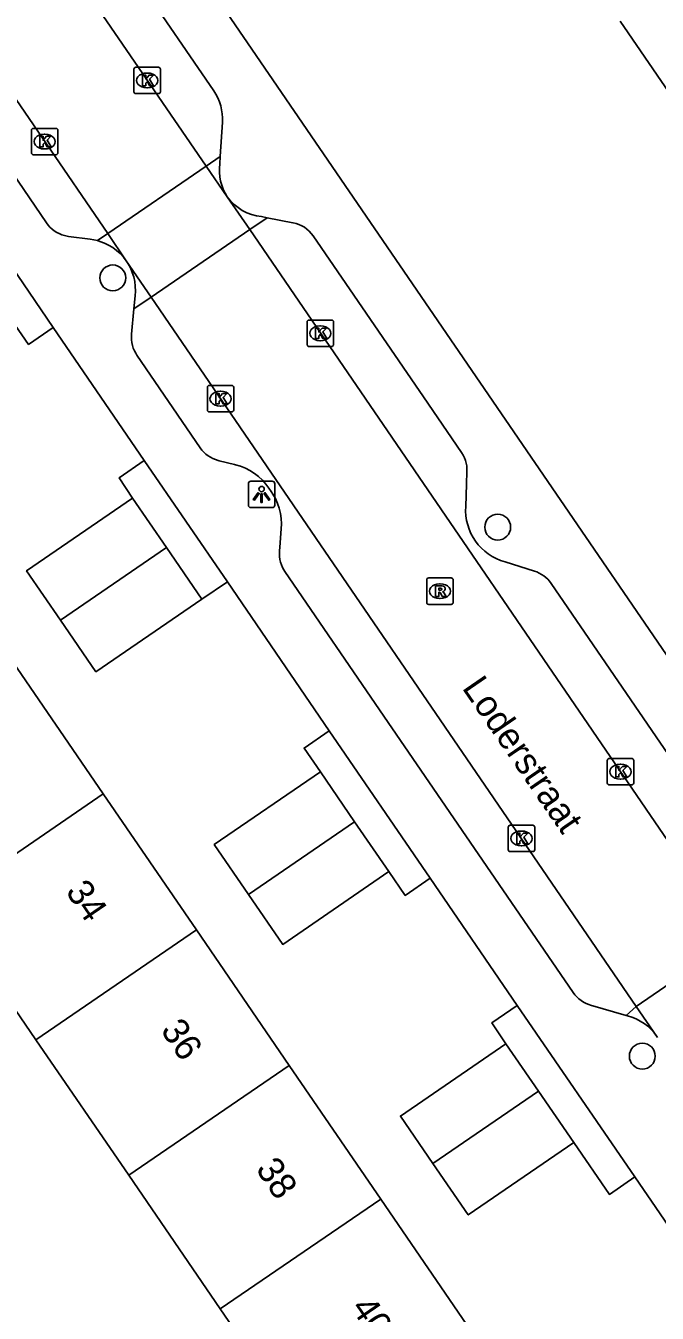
# Model space of a CAD drawing. Extents: x 157466 to 158888, y 383063 to 384677.
# Drawn here: x 158428.52 to 158452.4, y 383640.32 to 383689.02 of the extents above; entities that cross this region are included whole.
import ezdxf

# ---------------------------------------------------------------- set-up
doc = ezdxf.new("R2010")
doc.units = 0
for name, color, linetype in [('IMGEO_Boom', 7, 'Continuous'), ('IMGEO_Kolk', 7, 'Continuous'), ('IMGEO_Lichtpunt', 7, 'Continuous'), ('IMGEO_Openbare_ruimte_label', 7, 'Continuous'), ('IMGEO_Pand', 7, 'Continuous'), ('IMGEO_Pand_nummerreeks', 7, 'Continuous'), ('IMGEO_Parkeervlak_open', 7, 'Continuous'), ('IMGEO_Rijbaan_lokaal_open', 7, 'Continuous'), ('IMGEO_Rioolput', 7, 'Continuous'), ('IMGEO_Voetpad_open', 7, 'Continuous')]:
    doc.layers.add(name, color=color, linetype=linetype)

msp = doc.modelspace()

# ---------------------------------------------------------------- linework, layer by layer
at = {"layer": 'IMGEO_Boom'}
for centre in [(158431.809, 383679.483), (158446.367, 383670.055), (158451.835, 383650.042)]:
    msp.add_circle(centre, 0.489, dxfattribs=at)
at = {"layer": 'IMGEO_Kolk'}
for p, q in [((158432.61, 383686.528), (158432.61, 383687.38)), ((158432.685, 383687.454), (158433.537, 383687.454)), ((158433.098, 383687.234), (158433.123, 383687.234)), ((158433.611, 383687.38), (158433.611, 383686.528)), ((158433.121, 383686.674), (158433.096, 383686.674)), ((158433.537, 383686.454), (158432.685, 383686.454)), ((158428.808, 383685.14), (158429.66, 383685.14)), ((158428.733, 383684.214), (158428.733, 383685.066)), ((158429.221, 383684.92), (158429.246, 383684.92)), ((158429.734, 383685.066), (158429.734, 383684.214)), ((158429.244, 383684.36), (158429.219, 383684.36)), ((158429.66, 383684.14), (158428.808, 383684.14)), ((158439.157, 383676.962), (158439.157, 383677.814)), ((158439.232, 383677.888), (158440.084, 383677.888)), ((158440.158, 383677.814), (158440.158, 383676.962)), ((158439.645, 383677.668), (158439.67, 383677.668)), ((158440.084, 383676.888), (158439.232, 383676.888)), ((158439.668, 383677.108), (158439.643, 383677.108)), ((158435.461, 383675.414), (158436.313, 383675.414)), ((158435.386, 383674.488), (158435.386, 383675.34)), ((158435.874, 383675.194), (158435.899, 383675.194)), ((158436.387, 383675.34), (158436.387, 383674.488)), ((158436.313, 383674.414), (158435.461, 383674.414)), ((158435.897, 383674.634), (158435.872, 383674.634)), ((158450.584, 383661.303), (158451.436, 383661.303)), ((158450.509, 383660.377), (158450.509, 383661.229)), ((158450.997, 383661.083), (158451.022, 383661.083)), ((158451.51, 383661.229), (158451.51, 383660.377)), ((158451.436, 383660.303), (158450.584, 383660.303)), ((158451.02, 383660.523), (158450.995, 383660.523)), ((158446.764, 383657.853), (158446.764, 383658.705)), ((158446.839, 383658.779), (158447.691, 383658.779)), ((158447.252, 383658.559), (158447.277, 383658.559)), ((158447.765, 383658.705), (158447.765, 383657.853)), ((158447.275, 383657.999), (158447.25, 383657.999)), ((158447.691, 383657.779), (158446.839, 383657.779))]:
    msp.add_line(p, q, dxfattribs=at)
for points in [[(158432.61, 383686.528), (158432.61, 383687.38)], [(158432.685, 383687.454), (158433.537, 383687.454)], [(158432.931, 383687.154), (158433.054, 383687.154), (158433.054, 383687.003), (158433.184, 383687.154), (158433.348, 383687.154), (158433.202, 383687.003), (158433.355, 383686.754), (158433.203, 383686.754), (158433.118, 383686.918), (158433.054, 383686.851), (158433.054, 383686.754), (158432.931, 383686.754), (158432.931, 383687.154)], [(158433.611, 383687.38), (158433.611, 383686.528)], [(158433.537, 383686.454), (158432.685, 383686.454)], [(158428.808, 383685.14), (158429.66, 383685.14)], [(158428.733, 383684.214), (158428.733, 383685.066)], [(158429.054, 383684.84), (158429.177, 383684.84), (158429.177, 383684.689), (158429.307, 383684.84), (158429.471, 383684.84), (158429.325, 383684.689), (158429.478, 383684.44), (158429.326, 383684.44), (158429.241, 383684.604), (158429.177, 383684.537), (158429.177, 383684.44), (158429.054, 383684.44), (158429.054, 383684.84)], [(158429.734, 383685.066), (158429.734, 383684.214)], [(158429.66, 383684.14), (158428.808, 383684.14)], [(158439.157, 383676.962), (158439.157, 383677.814)], [(158439.232, 383677.888), (158440.084, 383677.888)], [(158440.158, 383677.814), (158440.158, 383676.962)], [(158439.478, 383677.588), (158439.601, 383677.588), (158439.601, 383677.437), (158439.731, 383677.588), (158439.895, 383677.588), (158439.749, 383677.437), (158439.902, 383677.188), (158439.75, 383677.188), (158439.665, 383677.352), (158439.601, 383677.285), (158439.601, 383677.188), (158439.478, 383677.188), (158439.478, 383677.588)], [(158440.084, 383676.888), (158439.232, 383676.888)], [(158435.461, 383675.414), (158436.313, 383675.414)], [(158435.386, 383674.488), (158435.386, 383675.34)], [(158435.707, 383675.114), (158435.83, 383675.114), (158435.83, 383674.963), (158435.96, 383675.114), (158436.124, 383675.114), (158435.978, 383674.963), (158436.131, 383674.714), (158435.979, 383674.714), (158435.894, 383674.878), (158435.83, 383674.811), (158435.83, 383674.714), (158435.707, 383674.714), (158435.707, 383675.114)], [(158436.387, 383675.34), (158436.387, 383674.488)], [(158436.313, 383674.414), (158435.461, 383674.414)], [(158450.584, 383661.303), (158451.436, 383661.303)], [(158450.509, 383660.377), (158450.509, 383661.229)], [(158450.83, 383661.003), (158450.953, 383661.003), (158450.953, 383660.852), (158451.083, 383661.003), (158451.247, 383661.003), (158451.101, 383660.852), (158451.254, 383660.603), (158451.102, 383660.603), (158451.017, 383660.767), (158450.953, 383660.7), (158450.953, 383660.603), (158450.83, 383660.603), (158450.83, 383661.003)], [(158451.51, 383661.229), (158451.51, 383660.377)], [(158451.436, 383660.303), (158450.584, 383660.303)], [(158446.764, 383657.853), (158446.764, 383658.705)], [(158446.839, 383658.779), (158447.691, 383658.779)], [(158447.085, 383658.479), (158447.208, 383658.479), (158447.208, 383658.328), (158447.338, 383658.479), (158447.502, 383658.479), (158447.356, 383658.328), (158447.509, 383658.079), (158447.357, 383658.079), (158447.272, 383658.243), (158447.208, 383658.176), (158447.208, 383658.079), (158447.085, 383658.079), (158447.085, 383658.479)], [(158447.765, 383658.705), (158447.765, 383657.853)], [(158447.691, 383657.779), (158446.839, 383657.779)]]:
    msp.add_lwpolyline(points, dxfattribs=at)
for centre, start, end in [((158432.687, 383687.378), 91.552, 178.448), ((158432.687, 383687.378), 91.552, 178.448), ((158433.535, 383687.378), 1.552, 88.448), ((158433.535, 383687.378), 1.552, 88.448), ((158432.687, 383686.53), 181.552, 268.448), ((158432.687, 383686.53), 181.552, 268.448), ((158433.535, 383686.53), 271.552, 358.448), ((158433.535, 383686.53), 271.552, 358.448), ((158428.81, 383685.064), 91.552, 178.448), ((158428.81, 383685.064), 91.552, 178.448), ((158429.658, 383685.064), 1.552, 88.448), ((158429.658, 383685.064), 1.552, 88.448), ((158428.81, 383684.216), 181.552, 268.448), ((158428.81, 383684.216), 181.552, 268.448), ((158429.658, 383684.216), 271.552, 358.448), ((158429.658, 383684.216), 271.552, 358.448), ((158439.234, 383677.812), 91.552, 178.448), ((158439.234, 383677.812), 91.552, 178.448), ((158440.082, 383677.812), 1.552, 88.448), ((158440.082, 383677.812), 1.552, 88.448), ((158439.234, 383676.964), 181.552, 268.448), ((158439.234, 383676.964), 181.552, 268.448), ((158440.082, 383676.964), 271.552, 358.448), ((158440.082, 383676.964), 271.552, 358.448), ((158435.463, 383675.338), 91.552, 178.448), ((158435.463, 383675.338), 91.552, 178.448), ((158436.311, 383675.338), 1.552, 88.448), ((158436.311, 383675.338), 1.552, 88.448), ((158435.463, 383674.49), 181.552, 268.448), ((158435.463, 383674.49), 181.552, 268.448), ((158436.311, 383674.49), 271.552, 358.448), ((158436.311, 383674.49), 271.552, 358.448), ((158450.586, 383661.227), 91.552, 178.448), ((158450.586, 383661.227), 91.552, 178.448), ((158451.434, 383661.227), 1.552, 88.448), ((158451.434, 383661.227), 1.552, 88.448), ((158450.586, 383660.379), 181.552, 268.448), ((158450.586, 383660.379), 181.552, 268.448), ((158451.434, 383660.379), 271.552, 358.448), ((158451.434, 383660.379), 271.552, 358.448), ((158446.841, 383658.703), 91.552, 178.448), ((158446.841, 383658.703), 91.552, 178.448), ((158447.689, 383658.703), 1.552, 88.448), ((158447.689, 383658.703), 1.552, 88.448), ((158446.841, 383657.855), 181.552, 268.448), ((158446.841, 383657.855), 181.552, 268.448), ((158447.689, 383657.855), 271.552, 358.448), ((158447.689, 383657.855), 271.552, 358.448)]:
    msp.add_arc(centre, 0.0765, start, end, dxfattribs=at)
for centre, major_axis, ratio, start_param, end_param in [((158433.097, 383686.954), (-0.387, 0.002), 0.722429, 4.712389, 7.853982), ((158433.122, 383686.954), (-0.39, 0.002), 0.717154, 1.570796, 4.712389), ((158429.22, 383684.64), (-0.387, 0.002), 0.722429, 4.712389, 7.853982), ((158429.245, 383684.64), (-0.39, 0.002), 0.717154, 1.570796, 4.712389), ((158439.644, 383677.388), (-0.387, 0.002), 0.722429, 4.712389, 7.853982), ((158439.669, 383677.388), (-0.39, 0.002), 0.717154, 1.570796, 4.712389), ((158435.873, 383674.914), (-0.387, 0.002), 0.722429, 4.712389, 7.853982), ((158435.898, 383674.914), (-0.39, 0.002), 0.717154, 1.570796, 4.712389), ((158450.996, 383660.803), (-0.387, 0.002), 0.722429, 4.712389, 7.853982), ((158451.021, 383660.803), (-0.39, 0.002), 0.717154, 1.570796, 4.712389), ((158447.251, 383658.279), (-0.387, 0.002), 0.722429, 4.712389, 7.853982), ((158447.276, 383658.279), (-0.39, 0.002), 0.717154, 1.570796, 4.712389)]:
    msp.add_ellipse(centre, major_axis=major_axis, ratio=ratio, start_param=start_param, end_param=end_param, dxfattribs=at)
at = {"layer": 'IMGEO_Lichtpunt'}
for p, q in [((158436.938, 383671.697), (158436.938, 383670.89)), ((158436.938, 383671.697), (158436.938, 383670.89)), ((158437.84, 383671.792), (158437.032, 383671.792)), ((158437.84, 383671.792), (158437.032, 383671.792)), ((158437.934, 383670.89), (158437.934, 383671.697)), ((158437.934, 383670.89), (158437.934, 383671.697)), ((158437.032, 383670.796), (158437.84, 383670.796)), ((158437.032, 383670.796), (158437.84, 383670.796))]:
    msp.add_line(p, q, dxfattribs=at)
for points in [[(158437.312, 383671.361), (158437.351, 383671.333), (158437.163, 383671.071), (158437.125, 383671.098), (158437.312, 383671.361)], [(158437.414, 383671.313), (158437.461, 383671.313), (158437.461, 383670.991), (158437.414, 383670.991), (158437.414, 383671.313)], [(158437.524, 383671.333), (158437.562, 383671.36), (158437.749, 383671.098), (158437.71, 383671.07), (158437.524, 383671.333)]]:
    msp.add_lwpolyline(points, dxfattribs=at)
msp.add_circle((158437.437, 383671.495), 0.0994, dxfattribs=at)
for centre, start, end in [((158437.032, 383671.697), 90, 180), ((158437.032, 383671.697), 90, 180), ((158437.84, 383671.697), 0, 90), ((158437.84, 383671.697), 0, 90), ((158437.032, 383670.89), 180, 270), ((158437.032, 383670.89), 180, 270), ((158437.84, 383670.89), 270, 0), ((158437.84, 383670.89), 270, 360)]:
    msp.add_arc(centre, 0.0946, start, end, dxfattribs=at)
at = {"layer": 'IMGEO_Pand'}
for points in [[(158454.561, 383683.993), (158451.003, 383689.191)], [(158429.831, 383666.54), (158428.551, 383668.407), (158432.557, 383671.154)], [(158433.839, 383669.285), (158432.557, 383671.154)], [(158429.831, 383666.54), (158433.839, 383669.285)], [(158435.181, 383667.328), (158433.839, 383669.285)], [(158435.181, 383667.328), (158431.174, 383664.581), (158429.831, 383666.54)], [(158427.864, 383665.193), (158431.447, 383659.961)], [(158436.942, 383656.163), (158435.65, 383658.047), (158439.662, 383660.798)], [(158440.956, 383658.911), (158439.662, 383660.798)], [(158425.381, 383655.806), (158431.447, 383659.961)], [(158431.447, 383659.961), (158434.972, 383654.814)], [(158440.956, 383658.911), (158436.942, 383656.163)], [(158442.251, 383657.021), (158440.956, 383658.911)], [(158442.251, 383657.021), (158438.239, 383654.27), (158436.942, 383656.163)], [(158428.905, 383650.66), (158425.381, 383655.806)], [(158434.972, 383654.814), (158428.905, 383650.66)], [(158434.972, 383654.814), (158438.48, 383649.69)], [(158432.414, 383645.536), (158428.905, 383650.66)], [(158443.914, 383645.984), (158442.687, 383647.772), (158446.679, 383650.509)], [(158447.907, 383648.718), (158446.679, 383650.509)], [(158438.48, 383649.69), (158432.414, 383645.536)], [(158438.48, 383649.69), (158441.943, 383644.634)], [(158443.914, 383645.984), (158447.907, 383648.718)], [(158449.242, 383646.772), (158447.907, 383648.718)], [(158449.242, 383646.772), (158445.25, 383644.035), (158443.914, 383645.984)], [(158435.876, 383640.479), (158432.414, 383645.536)], [(158435.876, 383640.479), (158441.943, 383644.634)], [(158441.943, 383644.634), (158445.532, 383639.392)], [(158439.466, 383635.237), (158435.876, 383640.479)]]:
    msp.add_lwpolyline(points, dxfattribs=at)
at = {"layer": 'IMGEO_Parkeervlak_open'}
for points in [[(158435.343, 383683.712), (158435.875, 383684.076)], [(158437.646, 383681.762), (158436.987, 383681.311)], [(158431.231, 383680.892), (158431.618, 383681.158)], [(158433.261, 383678.756), (158432.611, 383678.311)], [(158451.229, 383651.578), (158451.608, 383651.926)]]:
    msp.add_lwpolyline(points, dxfattribs=at)
at = {"layer": 'IMGEO_Rijbaan_lokaal_open'}
for points in [[(158426.308, 383696.891), (158435.343, 383683.712)], [(158431.618, 383681.158), (158426.649, 383688.421)], [(158435.343, 383683.712), (158431.618, 383681.158)], [(158435.343, 383683.712), (158436.139, 383682.551)], [(158436.139, 383682.551), (158436.987, 383681.311)], [(158433.261, 383678.756), (158436.987, 383681.311)], [(158436.987, 383681.311), (158455.335, 383654.483)], [(158431.618, 383681.158), (158432.32, 383680.132)], [(158432.32, 383680.132), (158433.261, 383678.756)], [(158433.261, 383678.756), (158451.608, 383651.926)], [(158455.335, 383654.483), (158451.608, 383651.926)], [(158451.608, 383651.926), (158452.385, 383650.789)], [(158452.414, 383650.746), (158452.385, 383650.789)]]:
    msp.add_lwpolyline(points, dxfattribs=at)
at = {"layer": 'IMGEO_Rioolput'}
for p, q in [((158443.757, 383668.132), (158444.609, 383668.132)), ((158443.682, 383667.206), (158443.682, 383668.058)), ((158444.17, 383667.912), (158444.195, 383667.912)), ((158444.683, 383668.058), (158444.683, 383667.206)), ((158444.609, 383667.132), (158443.757, 383667.132)), ((158444.193, 383667.352), (158444.168, 383667.352))]:
    msp.add_line(p, q, dxfattribs=at)
for points in [[(158443.757, 383668.132), (158444.609, 383668.132)], [(158443.682, 383667.206), (158443.682, 383668.058)], [(158444.271, 383667.83), (158444.019, 383667.832), (158444.019, 383667.432)], [(158444.019, 383667.432), (158444.143, 383667.432), (158444.143, 383667.594), (158444.154, 383667.594)], [(158444.197, 383667.751), (158444.143, 383667.751), (158444.143, 383667.67)], [(158444.143, 383667.67), (158444.195, 383667.67)], [(158444.683, 383668.058), (158444.683, 383667.206)], [(158444.609, 383667.132), (158443.757, 383667.132)], [(158444.201, 383667.565), (158444.272, 383667.432), (158444.412, 383667.432), (158444.347, 383667.558)]]:
    msp.add_lwpolyline(points, dxfattribs=at)
for centre, radius, start, end in [((158443.759, 383668.056), 0.0765, 91.552, 178.448), ((158443.759, 383668.056), 0.0765, 91.552, 178.448), ((158444.607, 383668.056), 0.0765, 1.552, 88.448), ((158444.607, 383668.056), 0.0765, 1.552, 88.448), ((158444.153, 383667.541), 0.0533, 26.0293, 88.6989), ((158444.179, 383667.859), 0.19, 274.7715, 282.9687), ((158444.203, 383667.655), 0.0964, 77.0061, 93.1865), ((158444.217, 383667.712), 0.0378, 276.6634, 79.6772), ((158444.27, 383667.72), 0.109, 350.3612, 89.416), ((158444.268, 383667.72), 0.112, 277.5842, 350.9817), ((158444.252, 383667.505), 0.108, 29.5134, 73.7905), ((158443.759, 383667.208), 0.0765, 181.552, 268.448), ((158443.759, 383667.208), 0.0765, 181.552, 268.448), ((158444.607, 383667.208), 0.0765, 271.552, 358.448), ((158444.607, 383667.208), 0.0765, 271.552, 358.448)]:
    msp.add_arc(centre, radius, start, end, dxfattribs=at)
for centre, major_axis, ratio, start_param, end_param in [((158444.169, 383667.632), (-0.387, 0.002), 0.722429, 4.712389, 7.853982), ((158444.194, 383667.632), (-0.39, 0.002), 0.717154, 1.570796, 4.712389)]:
    msp.add_ellipse(centre, major_axis=major_axis, ratio=ratio, start_param=start_param, end_param=end_param, dxfattribs=at)
at = {"layer": 'IMGEO_Voetpad_open'}
for points in [[(158463.285, 383649.821), (158413.081, 383723.175)], [(158429.96, 383694.844), (158435.627, 383686.565)], [(158435.956, 383685.375), (158435.875, 383684.076)], [(158431.231, 383680.892), (158430.949, 383680.95), (158430.136, 383681.055), (158430.091, 383681.062), (158429.986, 383681.084), (158429.884, 383681.116), (158429.784, 383681.157), (158429.689, 383681.206), (158429.598, 383681.264), (158429.513, 383681.329), (158429.435, 383681.402), (158429.363, 383681.482), (158429.298, 383681.568), (158426.955, 383684.994)], [(158435.875, 383684.076), (158435.858, 383683.797)], [(158425.935, 383682.914), (158429.557, 383677.603)], [(158437.439, 383681.802), (158437.646, 383681.762)], [(158437.646, 383681.762), (158438.625, 383681.572)], [(158432.32, 383680.132), (158432.209, 383680.273), (158432.086, 383680.403), (158431.951, 383680.521), (158431.807, 383680.628), (158431.654, 383680.72), (158431.493, 383680.799), (158431.325, 383680.863), (158431.231, 383680.892)], [(158439.387, 383681.072), (158443.554, 383674.983), (158444.996, 383672.877), (158445.057, 383672.778), (158445.105, 383672.681), (158445.143, 383672.581), (158445.173, 383672.478), (158445.193, 383672.372), (158445.204, 383672.265), (158445.205, 383672.158), (158445.188, 383671.68), (158445.159, 383670.837)], [(158432.611, 383678.311), (158432.66, 383678.808), (158432.669, 383678.987), (158432.662, 383679.167), (158432.639, 383679.345), (158432.601, 383679.521), (158432.546, 383679.692), (158432.477, 383679.858), (158432.393, 383680.017), (158432.32, 383680.132)], [(158451.229, 383651.578), (158449.872, 383651.972), (158449.807, 383651.993), (158449.707, 383652.034), (158449.611, 383652.084), (158449.519, 383652.141), (158449.433, 383652.207), (158449.354, 383652.281), (158449.281, 383652.361), (158449.216, 383652.447), (158442.063, 383662.905), (158438.318, 383668.38), (158438.282, 383668.435), (158438.231, 383668.529), (158438.188, 383668.627), (158438.154, 383668.729), (158438.13, 383668.833), (158438.115, 383668.939), (158438.109, 383669.046), (158438.113, 383669.153), (158438.125, 383669.299), (158438.179, 383669.987), (158438.186, 383670.184), (158438.175, 383670.38), (158438.147, 383670.575), (158438.102, 383670.766), (158438.039, 383670.953), (158437.96, 383671.133), (158437.866, 383671.305), (158437.802, 383671.404), (158437.717, 383671.529), (158437.598, 383671.686), (158437.466, 383671.833), (158437.322, 383671.967), (158437.166, 383672.087), (158436.999, 383672.193), (158436.825, 383672.284), (158436.642, 383672.359), (158436.454, 383672.417), (158436.417, 383672.426), (158435.828, 383672.568), (158435.796, 383672.576), (158435.695, 383672.608), (158435.597, 383672.649), (158435.504, 383672.698), (158435.415, 383672.755), (158435.331, 383672.821), (158435.254, 383672.893), (158435.183, 383672.972), (158435.12, 383673.057), (158432.721, 383676.563), (158432.677, 383676.632), (158432.627, 383676.727), (158432.586, 383676.827), (158432.553, 383676.929), (158432.53, 383677.035), (158432.516, 383677.142), (158432.512, 383677.249), (158432.518, 383677.357), (158432.611, 383678.311)], [(158429.557, 383677.603), (158428.625, 383676.965), (158428.115, 383677.701)], [(158429.557, 383677.603), (158433.002, 383672.572)], [(158432.557, 383671.154), (158432.053, 383671.923), (158433.002, 383672.572)], [(158433.002, 383672.572), (158436.147, 383667.989)], [(158446.644, 383668.743), (158447.754, 383668.393)], [(158436.147, 383667.989), (158435.181, 383667.328)], [(158436.147, 383667.989), (158439.999, 383662.349)], [(158448.384, 383667.926), (158455.832, 383657.045)], [(158439.662, 383660.798), (158439.046, 383661.697), (158439.999, 383662.349)], [(158439.999, 383662.349), (158443.812, 383656.77)], [(158443.812, 383656.77), (158442.871, 383656.125), (158442.251, 383657.021)], [(158443.812, 383656.77), (158447.105, 383651.962)], [(158446.679, 383650.509), (158446.139, 383651.3), (158447.105, 383651.962)], [(158447.105, 383651.962), (158451.556, 383645.471)], [(158452.385, 383650.789), (158452.281, 383650.927), (158452.165, 383651.055), (158452.039, 383651.172), (158451.902, 383651.277), (158451.756, 383651.37), (158451.603, 383651.45), (158451.444, 383651.515), (158451.279, 383651.566), (158451.229, 383651.578)], [(158451.556, 383645.471), (158450.591, 383644.81), (158449.242, 383646.772)], [(158451.556, 383645.471), (158454.748, 383640.795)]]:
    msp.add_lwpolyline(points, dxfattribs=at)
for centre, radius, start, end in [((158434.06, 383685.491), 1.9, 356.4919, 34.4172), ((158437.715, 383683.561), 1.872, 172.7599, 212.6578), ((158437.622, 383683.623), 1.83, 215.853, 264.2498), ((158438.395, 383680.39), 1.204, 34.484, 78.9728), ((158447.182, 383670.698), 2.028, 176.0713, 254.6149), ((158447.404, 383667.262), 1.184, 34.1153, 72.7879)]:
    msp.add_arc(centre, radius, start, end, dxfattribs=at)

# ---------------------------------------------------------------- texts
at = {"layer": 'IMGEO_Openbare_ruimte_label'}
msp.add_text('Loderstraat', height=1, rotation=304.4849, dxfattribs=at).set_placement((158444.994, 383663.973))
at = {"layer": 'IMGEO_Pand_nummerreeks'}
for s, p in [('34', (158430, 383656.267)), ('36', (158433.594, 383651.019)), ('38', (158437.19, 383645.769)), ('40', (158440.784, 383640.521))]:
    msp.add_text(s, height=1, rotation=304.4031, dxfattribs=at).set_placement(p)

doc.saveas('drawing.dxf')
